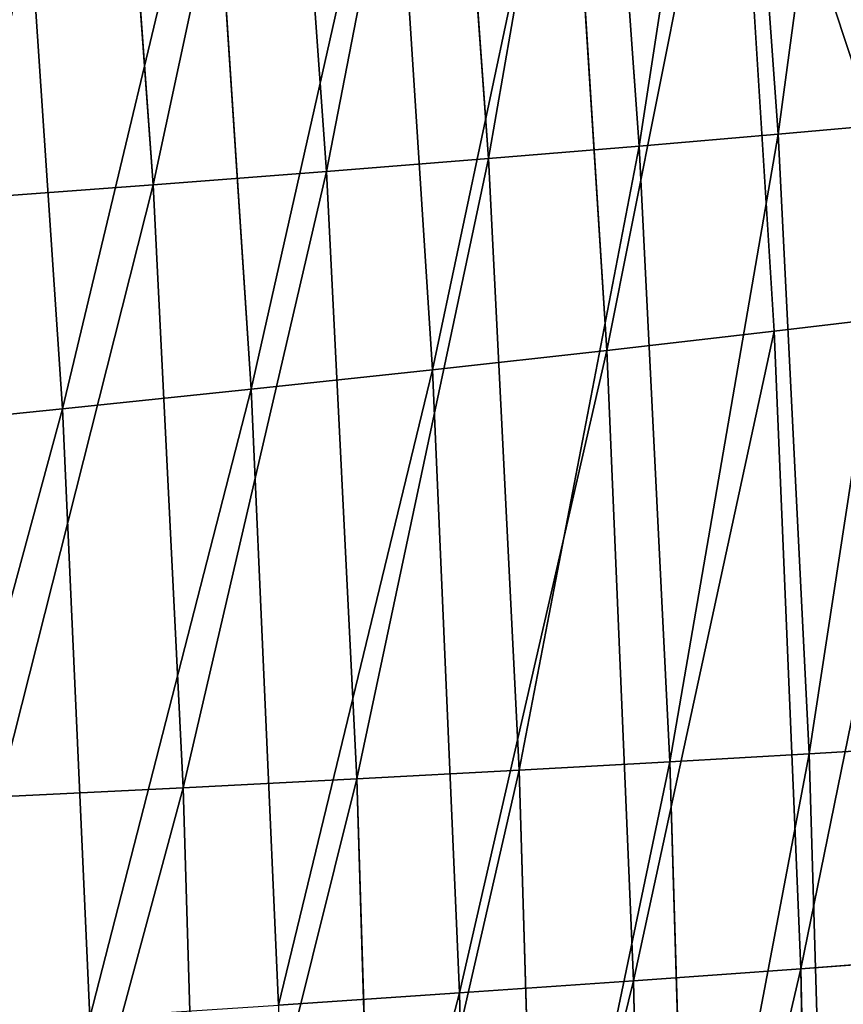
# Model space of a CAD drawing. Extents: x 0 to 500, y 0 to 390.
# Tile 849 of 1056: x 484.03 to 492.46, y 205.35 to 215.44. Entities that reach past the tile are written whole.
import ezdxf

# ---------------------------------------------------------------- set-up
doc = ezdxf.new("R2010")
doc.units = 0
doc.header["$LTSCALE"] = 25.4
doc.layers.get('0').update_dxf_attribs({"linetype": 'CONTINUOUS'})

# ---------------------------------------------------------------- blocks, each defined once
blk = doc.blocks.new('ATLANTA505_-_S_STL')
at = {"color": 0}
for p, q in [((493.548, 115.841, 177.409), (491.903, 111.724, 177.604)), ((493.548, 115.841, 177.409), (491.903, 111.724, 177.604)), ((493.82, 115.841, 184.01), (492.175, 111.725, 184.133)), ((493.82, 115.841, 184.01), (492.175, 111.725, 184.133)), ((491.903, 111.724, 177.604), (490.19, 107.699, 177.801)), ((491.903, 111.724, 177.604), (490.19, 107.699, 177.801)), ((492.175, 111.725, 184.133), (490.463, 107.702, 184.256)), ((492.175, 111.725, 184.133), (490.463, 107.702, 184.256)), ((491.502, 111.725, 171.208), (491.903, 111.724, 177.604)), ((491.502, 111.725, 171.208), (491.903, 111.724, 177.604)), ((491.903, 111.724, 177.604), (492.175, 111.725, 184.133)), ((491.903, 111.724, 177.604), (492.175, 111.725, 184.133)), ((492.32, 111.726, 190.793), (492.175, 111.725, 184.133)), ((492.32, 111.726, 190.793), (492.175, 111.725, 184.133)), ((490.19, 107.699, 177.801), (488.405, 103.768, 177.999)), ((490.19, 107.699, 177.801), (488.405, 103.768, 177.999)), ((490.463, 107.702, 184.256), (488.681, 103.775, 184.381)), ((490.463, 107.702, 184.256), (488.681, 103.775, 184.381)), ((489.787, 107.698, 171.476), (490.19, 107.699, 177.801)), ((489.787, 107.698, 171.476), (490.19, 107.699, 177.801)), ((490.19, 107.699, 177.801), (490.463, 107.702, 184.256)), ((490.19, 107.699, 177.801), (490.463, 107.702, 184.256)), ((490.609, 107.707, 190.841), (490.463, 107.702, 184.256)), ((490.609, 107.707, 190.841), (490.463, 107.702, 184.256)), ((488.405, 103.768, 177.999), (486.547, 99.935, 178.199)), ((488.405, 103.768, 177.999), (486.547, 99.935, 178.199)), ((488.681, 103.775, 184.381), (486.826, 99.947, 184.506)), ((488.681, 103.775, 184.381), (486.826, 99.947, 184.506)), ((488.001, 103.763, 171.746), (488.405, 103.768, 177.999)), ((488.001, 103.763, 171.746), (488.405, 103.768, 177.999)), ((488.405, 103.768, 177.999), (488.681, 103.775, 184.381)), ((488.405, 103.768, 177.999), (488.681, 103.775, 184.381)), ((488.829, 103.784, 190.889), (488.681, 103.775, 184.381)), ((488.829, 103.784, 190.889), (488.681, 103.775, 184.381)), ((486.547, 99.935, 178.199), (484.613, 96.204, 178.4)), ((486.547, 99.935, 178.199), (484.613, 96.204, 178.4)), ((486.14, 99.926, 172.017), (486.547, 99.935, 178.199)), ((486.14, 99.926, 172.017), (486.547, 99.935, 178.199)), ((486.547, 99.935, 178.199), (486.826, 99.947, 184.506)), ((486.547, 99.935, 178.199), (486.826, 99.947, 184.506)), ((484.613, 96.204, 178.4), (482.6, 92.577, 178.603)), ((484.613, 96.204, 178.4), (482.6, 92.577, 178.603)), ((484.203, 96.189, 172.291), (484.613, 96.204, 178.4)), ((484.203, 96.189, 172.291), (484.613, 96.204, 178.4)), ((484.613, 96.204, 178.4), (484.895, 96.223, 184.633)), ((484.613, 96.204, 178.4), (484.895, 96.223, 184.633)), ((493.251, 58.352, 175.469), (491.944, 50.964, 175.586)), ((493.251, 58.352, 175.469), (491.944, 50.964, 175.586)), ((493.571, 58.359, 181.855), (492.263, 50.972, 181.933)), ((493.571, 58.359, 181.855), (492.263, 50.972, 181.933)), ((491.944, 50.964, 175.586), (490.52, 43.598, 175.708)), ((491.944, 50.964, 175.586), (490.52, 43.598, 175.708)), ((492.263, 50.972, 181.933), (490.836, 43.607, 182.014)), ((492.263, 50.972, 181.933), (490.836, 43.607, 182.014)), ((491.944, 50.964, 175.586), (491.498, 50.956, 169.362)), ((491.944, 50.964, 175.586), (491.498, 50.956, 169.362)), ((492.263, 50.972, 181.933), (491.944, 50.964, 175.586)), ((492.263, 50.972, 181.933), (491.944, 50.964, 175.586)), ((492.454, 50.98, 188.402), (492.263, 50.972, 181.933)), ((492.454, 50.98, 188.402), (492.263, 50.972, 181.933)), ((490.52, 43.598, 175.708), (488.977, 36.258, 175.835)), ((490.52, 43.598, 175.708), (488.977, 36.258, 175.835)), ((490.836, 43.607, 182.014), (489.292, 36.267, 182.099)), ((490.836, 43.607, 182.014), (489.292, 36.267, 182.099)), ((490.076, 43.59, 169.524), (490.52, 43.598, 175.708)), ((490.076, 43.59, 169.524), (490.52, 43.598, 175.708)), ((490.52, 43.598, 175.708), (490.836, 43.607, 182.014)), ((490.52, 43.598, 175.708), (490.836, 43.607, 182.014)), ((490.836, 43.607, 182.014), (491.027, 43.616, 188.442)), ((490.836, 43.607, 182.014), (491.027, 43.616, 188.442)), ((488.977, 36.258, 175.835), (487.317, 28.945, 175.967)), ((488.977, 36.258, 175.835), (487.317, 28.945, 175.967)), ((489.292, 36.267, 182.099), (487.63, 28.953, 182.188)), ((489.292, 36.267, 182.099), (487.63, 28.953, 182.188)), ((488.977, 36.258, 175.835), (488.536, 36.25, 169.693)), ((488.977, 36.258, 175.835), (488.536, 36.25, 169.693)), ((489.292, 36.267, 182.099), (488.977, 36.258, 175.835)), ((489.292, 36.267, 182.099), (488.977, 36.258, 175.835)), ((489.482, 36.276, 188.485), (489.292, 36.267, 182.099)), ((489.482, 36.276, 188.485), (489.292, 36.267, 182.099)), ((487.317, 28.945, 175.967), (485.541, 21.662, 176.104)), ((487.317, 28.945, 175.967), (485.541, 21.662, 176.104)), ((487.63, 28.953, 182.188), (485.851, 21.669, 182.279)), ((487.63, 28.953, 182.188), (485.851, 21.669, 182.279)), ((486.879, 28.938, 169.868), (487.317, 28.945, 175.967)), ((486.879, 28.938, 169.868), (487.317, 28.945, 175.967)), ((487.317, 28.945, 175.967), (487.63, 28.953, 182.188)), ((487.317, 28.945, 175.967), (487.63, 28.953, 182.188)), ((487.63, 28.953, 182.188), (487.818, 28.962, 188.529)), ((487.63, 28.953, 182.188), (487.818, 28.962, 188.529)), ((485.541, 21.662, 176.104), (483.648, 14.41, 176.246)), ((485.541, 21.662, 176.104), (483.648, 14.41, 176.246)), ((485.851, 21.669, 182.279), (483.955, 14.416, 182.374)), ((485.851, 21.669, 182.279), (483.955, 14.416, 182.374)), ((485.541, 21.662, 176.104), (485.106, 21.655, 170.05)), ((485.541, 21.662, 176.104), (485.106, 21.655, 170.05)), ((485.851, 21.669, 182.279), (485.541, 21.662, 176.104)), ((485.851, 21.669, 182.279), (485.541, 21.662, 176.104)), ((486.037, 21.676, 188.575), (485.851, 21.669, 182.279)), ((486.037, 21.676, 188.575), (485.851, 21.669, 182.279))]:
    blk.add_line(p, q, dxfattribs=at)
mesh = blk.add_polyface(dxfattribs=at)
corners = [(493.548, 115.841, 177.409), (491.502, 111.725, 171.208), (491.903, 111.724, 177.604), (493.147, 115.842, 170.942)]
mesh.append_faces([[corners[k] for k in face] for face in [(0, 1, 2), (1, 0, 3)]], dxfattribs={"vtx0": -1, "color": 0})
mesh = blk.add_polyface(dxfattribs=at)
corners = [(492.175, 111.725, 184.133), (493.548, 115.841, 177.409), (491.903, 111.724, 177.604), (493.82, 115.841, 184.01)]
mesh.append_faces([[corners[k] for k in face] for face in [(0, 1, 2), (1, 0, 3)]], dxfattribs={"vtx0": -1, "color": 0})
mesh = blk.add_polyface(dxfattribs=at)
corners = [(492.32, 111.726, 190.793), (493.82, 115.841, 184.01), (492.175, 111.725, 184.133), (493.963, 115.841, 190.745)]
mesh.append_faces([[corners[k] for k in face] for face in [(0, 1, 2), (1, 0, 3)]], dxfattribs={"vtx0": -1, "color": 0})
mesh = blk.add_polyface(dxfattribs=at)
corners = [(490.19, 107.699, 177.801), (491.502, 111.725, 171.208), (489.787, 107.698, 171.476), (491.903, 111.724, 177.604)]
mesh.append_faces([[corners[k] for k in face] for face in [(0, 1, 2), (1, 0, 3)]], dxfattribs={"vtx0": -1, "color": 0})
mesh = blk.add_polyface(dxfattribs=at)
corners = [(490.463, 107.702, 184.256), (491.903, 111.724, 177.604), (490.19, 107.699, 177.801), (492.175, 111.725, 184.133)]
mesh.append_faces([[corners[k] for k in face] for face in [(0, 1, 2), (1, 0, 3)]], dxfattribs={"vtx0": -1, "color": 0})
mesh = blk.add_polyface(dxfattribs=at)
corners = [(490.609, 107.707, 190.841), (492.175, 111.725, 184.133), (490.463, 107.702, 184.256), (492.32, 111.726, 190.793)]
mesh.append_faces([[corners[k] for k in face] for face in [(0, 1, 2), (1, 0, 3)]], dxfattribs={"vtx0": -1, "color": 0})
mesh = blk.add_polyface(dxfattribs=at)
corners = [(488.405, 103.768, 177.999), (489.787, 107.698, 171.476), (488.001, 103.763, 171.746), (490.19, 107.699, 177.801)]
mesh.append_faces([[corners[k] for k in face] for face in [(0, 1, 2), (1, 0, 3)]], dxfattribs={"vtx0": -1, "color": 0})
mesh = blk.add_polyface(dxfattribs=at)
corners = [(488.681, 103.775, 184.381), (490.19, 107.699, 177.801), (488.405, 103.768, 177.999), (490.463, 107.702, 184.256)]
mesh.append_faces([[corners[k] for k in face] for face in [(0, 1, 2), (1, 0, 3)]], dxfattribs={"vtx0": -1, "color": 0})
mesh = blk.add_polyface(dxfattribs=at)
corners = [(488.829, 103.784, 190.889), (490.463, 107.702, 184.256), (488.681, 103.775, 184.381), (490.609, 107.707, 190.841)]
mesh.append_faces([[corners[k] for k in face] for face in [(0, 1, 2), (1, 0, 3)]], dxfattribs={"vtx0": -1, "color": 0})
mesh = blk.add_polyface(dxfattribs=at)
corners = [(486.547, 99.935, 178.199), (488.001, 103.763, 171.746), (486.14, 99.926, 172.017), (488.405, 103.768, 177.999)]
mesh.append_faces([[corners[k] for k in face] for face in [(0, 1, 2), (1, 0, 3)]], dxfattribs={"vtx0": -1, "color": 0})
mesh = blk.add_polyface(dxfattribs=at)
corners = [(486.826, 99.947, 184.506), (488.405, 103.768, 177.999), (486.547, 99.935, 178.199), (488.681, 103.775, 184.381)]
mesh.append_faces([[corners[k] for k in face] for face in [(0, 1, 2), (1, 0, 3)]], dxfattribs={"vtx0": -1, "color": 0})
mesh = blk.add_polyface(dxfattribs=at)
corners = [(486.977, 99.963, 190.938), (488.681, 103.775, 184.381), (486.826, 99.947, 184.506), (488.829, 103.784, 190.889)]
mesh.append_faces([[corners[k] for k in face] for face in [(0, 1, 2), (1, 0, 3)]], dxfattribs={"vtx0": -1, "color": 0})
mesh = blk.add_polyface(dxfattribs=at)
corners = [(484.613, 96.204, 178.4), (486.14, 99.926, 172.017), (484.203, 96.189, 172.291), (486.547, 99.935, 178.199)]
mesh.append_faces([[corners[k] for k in face] for face in [(0, 1, 2), (1, 0, 3)]], dxfattribs={"vtx0": -1, "color": 0})
mesh = blk.add_polyface(dxfattribs=at)
corners = [(484.895, 96.223, 184.633), (486.547, 99.935, 178.199), (484.613, 96.204, 178.4), (486.826, 99.947, 184.506)]
mesh.append_faces([[corners[k] for k in face] for face in [(0, 1, 2), (1, 0, 3)]], dxfattribs={"vtx0": -1, "color": 0})
mesh = blk.add_polyface(dxfattribs=at)
corners = [(482.6, 92.577, 178.603), (484.203, 96.189, 172.291), (482.186, 92.556, 172.567), (484.613, 96.204, 178.4)]
mesh.append_faces([[corners[k] for k in face] for face in [(0, 1, 2), (1, 0, 3)]], dxfattribs={"vtx0": -1, "color": 0})
mesh = blk.add_polyface(dxfattribs=at)
corners = [(482.887, 92.603, 184.76), (484.613, 96.204, 178.4), (482.6, 92.577, 178.603), (484.895, 96.223, 184.633)]
mesh.append_faces([[corners[k] for k in face] for face in [(0, 1, 2), (1, 0, 3)]], dxfattribs={"vtx0": -1, "color": 0})
mesh = blk.add_polyface(dxfattribs=at)
corners = [(492.804, 58.344, 169.208), (491.944, 50.964, 175.586), (491.498, 50.956, 169.362), (493.251, 58.352, 175.469)]
mesh.append_faces([[corners[k] for k in face] for face in [(0, 1, 2), (1, 0, 3)]], dxfattribs={"vtx0": -1, "color": 0})
mesh = blk.add_polyface(dxfattribs=at)
corners = [(493.251, 58.352, 175.469), (492.263, 50.972, 181.933), (491.944, 50.964, 175.586), (493.571, 58.359, 181.855)]
mesh.append_faces([[corners[k] for k in face] for face in [(0, 1, 2), (1, 0, 3)]], dxfattribs={"vtx0": -1, "color": 0})
mesh = blk.add_polyface(dxfattribs=at)
corners = [(493.571, 58.359, 181.855), (492.454, 50.98, 188.402), (492.263, 50.972, 181.933), (493.763, 58.367, 188.362)]
mesh.append_faces([[corners[k] for k in face] for face in [(0, 1, 2), (1, 0, 3)]], dxfattribs={"vtx0": -1, "color": 0})
mesh = blk.add_polyface(dxfattribs=at)
corners = [(491.498, 50.956, 169.362), (490.52, 43.598, 175.708), (490.076, 43.59, 169.524), (491.944, 50.964, 175.586)]
mesh.append_faces([[corners[k] for k in face] for face in [(0, 1, 2), (1, 0, 3)]], dxfattribs={"vtx0": -1, "color": 0})
mesh = blk.add_polyface(dxfattribs=at)
corners = [(491.944, 50.964, 175.586), (490.836, 43.607, 182.014), (490.52, 43.598, 175.708), (492.263, 50.972, 181.933)]
mesh.append_faces([[corners[k] for k in face] for face in [(0, 1, 2), (1, 0, 3)]], dxfattribs={"vtx0": -1, "color": 0})
mesh = blk.add_polyface(dxfattribs=at)
corners = [(492.263, 50.972, 181.933), (491.027, 43.616, 188.442), (490.836, 43.607, 182.014), (492.454, 50.98, 188.402)]
mesh.append_faces([[corners[k] for k in face] for face in [(0, 1, 2), (1, 0, 3)]], dxfattribs={"vtx0": -1, "color": 0})
mesh = blk.add_polyface(dxfattribs=at)
corners = [(490.076, 43.59, 169.524), (488.977, 36.258, 175.835), (488.536, 36.25, 169.693), (490.52, 43.598, 175.708)]
mesh.append_faces([[corners[k] for k in face] for face in [(0, 1, 2), (1, 0, 3)]], dxfattribs={"vtx0": -1, "color": 0})
mesh = blk.add_polyface(dxfattribs=at)
corners = [(490.52, 43.598, 175.708), (489.292, 36.267, 182.099), (488.977, 36.258, 175.835), (490.836, 43.607, 182.014)]
mesh.append_faces([[corners[k] for k in face] for face in [(0, 1, 2), (1, 0, 3)]], dxfattribs={"vtx0": -1, "color": 0})
mesh = blk.add_polyface(dxfattribs=at)
corners = [(490.836, 43.607, 182.014), (489.482, 36.276, 188.485), (489.292, 36.267, 182.099), (491.027, 43.616, 188.442)]
mesh.append_faces([[corners[k] for k in face] for face in [(0, 1, 2), (1, 0, 3)]], dxfattribs={"vtx0": -1, "color": 0})
mesh = blk.add_polyface(dxfattribs=at)
corners = [(488.536, 36.25, 169.693), (487.317, 28.945, 175.967), (486.879, 28.938, 169.868), (488.977, 36.258, 175.835)]
mesh.append_faces([[corners[k] for k in face] for face in [(0, 1, 2), (1, 0, 3)]], dxfattribs={"vtx0": -1, "color": 0})
mesh = blk.add_polyface(dxfattribs=at)
corners = [(488.977, 36.258, 175.835), (487.63, 28.953, 182.188), (487.317, 28.945, 175.967), (489.292, 36.267, 182.099)]
mesh.append_faces([[corners[k] for k in face] for face in [(0, 1, 2), (1, 0, 3)]], dxfattribs={"vtx0": -1, "color": 0})
mesh = blk.add_polyface(dxfattribs=at)
corners = [(489.292, 36.267, 182.099), (487.818, 28.962, 188.529), (487.63, 28.953, 182.188), (489.482, 36.276, 188.485)]
mesh.append_faces([[corners[k] for k in face] for face in [(0, 1, 2), (1, 0, 3)]], dxfattribs={"vtx0": -1, "color": 0})
mesh = blk.add_polyface(dxfattribs=at)
corners = [(486.879, 28.938, 169.868), (485.541, 21.662, 176.104), (485.106, 21.655, 170.05), (487.317, 28.945, 175.967)]
mesh.append_faces([[corners[k] for k in face] for face in [(0, 1, 2), (1, 0, 3)]], dxfattribs={"vtx0": -1, "color": 0})
mesh = blk.add_polyface(dxfattribs=at)
corners = [(487.317, 28.945, 175.967), (485.851, 21.669, 182.279), (485.541, 21.662, 176.104), (487.63, 28.953, 182.188)]
mesh.append_faces([[corners[k] for k in face] for face in [(0, 1, 2), (1, 0, 3)]], dxfattribs={"vtx0": -1, "color": 0})
mesh = blk.add_polyface(dxfattribs=at)
corners = [(487.63, 28.953, 182.188), (486.037, 21.676, 188.575), (485.851, 21.669, 182.279), (487.818, 28.962, 188.529)]
mesh.append_faces([[corners[k] for k in face] for face in [(0, 1, 2), (1, 0, 3)]], dxfattribs={"vtx0": -1, "color": 0})
mesh = blk.add_polyface(dxfattribs=at)
corners = [(485.106, 21.655, 170.05), (483.648, 14.41, 176.246), (483.217, 14.405, 170.239), (485.541, 21.662, 176.104)]
mesh.append_faces([[corners[k] for k in face] for face in [(0, 1, 2), (1, 0, 3)]], dxfattribs={"vtx0": -1, "color": 0})
mesh = blk.add_polyface(dxfattribs=at)
corners = [(485.541, 21.662, 176.104), (483.955, 14.416, 182.374), (483.648, 14.41, 176.246), (485.851, 21.669, 182.279)]
mesh.append_faces([[corners[k] for k in face] for face in [(0, 1, 2), (1, 0, 3)]], dxfattribs={"vtx0": -1, "color": 0})
mesh = blk.add_polyface(dxfattribs=at)
corners = [(485.851, 21.669, 182.279), (484.139, 14.421, 188.623), (483.955, 14.416, 182.374), (486.037, 21.676, 188.575)]
mesh.append_faces([[corners[k] for k in face] for face in [(0, 1, 2), (1, 0, 3)]], dxfattribs={"vtx0": -1, "color": 0})

msp = doc.modelspace()

# ---------------------------------------------------------------- block references
at = {"color": 254, "extrusion": (0, -1, 1.11022e-16)}
msp.add_blockref('ATLANTA505_-_S_STL', (-0.149, -0.01, -389.852), dxfattribs=at)

doc.saveas('drawing.dxf')
